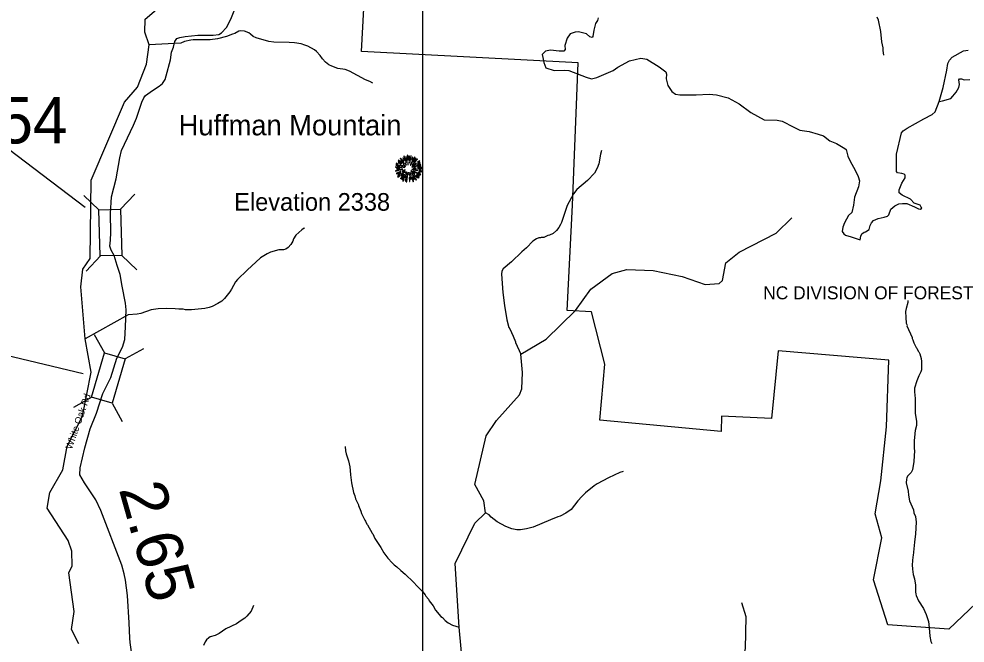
# Model space of a CAD drawing. Extents: x 1248089 to 1457196, y 820910 to 988753.
# Drawn here: x 1308669 to 1318874, y 904975 to 911701 of the extents above; entities that cross this region are included whole.
import ezdxf

# ---------------------------------------------------------------- set-up
doc = ezdxf.new("R2010")
doc.units = 0
for name, color, linetype in [('Exist Boundary Land Use Forest State Division NC Forest Resources', 7, 'Continuous'), ('Exist Boundary Land Use Forest State Division NC Forest Resources Label', 7, 'Continuous'), ('Exist Geographical Mountain Summit CELL', 7, 'Continuous'), ('Exist Geographical Mountain Summit Elevation Number Label', 7, 'Continuous'), ('Exist Geographical Mountain Summit Label', 7, 'Continuous'), ('Exist Hydrographic Creek Single Shore', 7, 'Continuous'), ('Exist Hydrographic Misc Water Feature', 7, 'Continuous'), ('Exist Road Non-System Type 51', 7, 'Continuous'), ('Exist Road Secondary Structure Standard Bridge CELL', 7, 'Continuous'), ('Exist Road Secondary Structure Standard Bridge Number Label', 7, 'Continuous'), ('Exist Road Secondary Type 41 Attributed', 7, 'Continuous'), ('Exist Road Secondary Type 51 Label', 7, 'Continuous'), ('Map Preparation Inset Cut Line', 7, 'Continuous'), ('Prop GRAU CAT1 Cell', 7, 'Continuous'), ('Prop Lane Lines', 7, 'Continuous')]:
    doc.layers.add(name, color=color, linetype=linetype)

msp = doc.modelspace()

# ---------------------------------------------------------------- linework, layer by layer
at = {"layer": 'Exist Boundary Land Use Forest State Division NC Forest Resources'}
msp.add_lwpolyline([(1319066, 905473), (1318700, 905124), (1318041, 905170), (1317888, 905655), (1317976, 906107), (1317906, 906368), (1317964, 906722), (1318025, 907304), (1318051, 908024), (1316859, 908125), (1316785, 907395), (1316248, 907421), (1316242, 907253), (1314934, 907375), (1314988, 907979), (1314845, 908543), (1314581, 908557), (1314641, 909693), (1314701, 911227), (1312364, 911349), (1312420, 912413)], dxfattribs=at)
at = {"layer": 'Exist Geographical Mountain Summit CELL'}
for points in [[(1312819, 910221), (1312845, 910154), (1312848, 910155), (1312824, 910223)], [(1312858, 910230), (1312862, 910178), (1312865, 910179), (1312864, 910231)], [(1312874, 910176), (1312878, 910176), (1312881, 910223), (1312876, 910223)], [(1312886, 910148), (1312901, 910225), (1312895, 910227), (1312882, 910149)], [(1312735, 910124), (1312776, 910114), (1312777, 910118), (1312736, 910129)], [(1312737, 910143), (1312760, 910134), (1312761, 910137), (1312739, 910148)], [(1312759, 910154), (1312785, 910138), (1312787, 910140), (1312762, 910158)], [(1312760, 910173), (1312800, 910142), (1312802, 910145), (1312764, 910177)], [(1312776, 910126), (1312806, 910114), (1312808, 910116), (1312778, 910130)], [(1312781, 910198), (1312817, 910160), (1312820, 910163), (1312785, 910202)], [(1312789, 910170), (1312821, 910141), (1312824, 910143), (1312792, 910175)], [(1312808, 910199), (1312824, 910177), (1312826, 910179), (1312812, 910203)], [(1312812, 910131), (1312837, 910112), (1312840, 910115), (1312815, 910135)], [(1312832, 910145), (1312846, 910128), (1312848, 910130), (1312835, 910147)], [(1312853, 910169), (1312856, 910170), (1312846, 910218), (1312842, 910216)], [(1312863, 910157), (1312865, 910128), (1312867, 910128), (1312867, 910157)], [(1312889, 910126), (1312892, 910124), (1312941, 910209), (1312935, 910212)], [(1312903, 910183), (1312907, 910182), (1312916, 910209), (1312912, 910211)], [(1312907, 910107), (1312909, 910105), (1312957, 910141), (1312954, 910145)], [(1312910, 910127), (1312912, 910125), (1312968, 910190), (1312964, 910194)], [(1312924, 910105), (1312925, 910102), (1313003, 910131), (1313001, 910136)], [(1312947, 910199), (1312926, 910166), (1312929, 910164), (1312952, 910196)], [(1312968, 910133), (1312995, 910147), (1312993, 910152), (1312966, 910135)], [(1312968, 910155), (1312970, 910153), (1312993, 910169), (1312989, 910173)], [(1312731, 910065), (1312732, 910060), (1312768, 910070), (1312766, 910074)], [(1312732, 910103), (1312804, 910096), (1312804, 910099), (1312732, 910108)], [(1312740, 910037), (1312743, 910033), (1312788, 910053), (1312787, 910057)], [(1312744, 910085), (1312774, 910087), (1312774, 910090), (1312743, 910090)], [(1312752, 910001), (1312754, 909997), (1312783, 910018), (1312780, 910021)], [(1312758, 910021), (1312787, 910038), (1312785, 910042), (1312756, 910026)], [(1312776, 910076), (1312777, 910071), (1312811, 910080), (1312810, 910083)], [(1312783, 909981), (1312785, 909978), (1312826, 910026), (1312823, 910028)], [(1312798, 910012), (1312817, 910030), (1312814, 910033), (1312793, 910015)], [(1312794, 910031), (1312797, 910027), (1312832, 910055), (1312830, 910058)], [(1312804, 910062), (1312806, 910057), (1312835, 910073), (1312834, 910076)], [(1312813, 910102), (1312830, 910099), (1312830, 910102), (1312813, 910106)], [(1312826, 909991), (1312830, 909989), (1312857, 910047), (1312854, 910048)], [(1312833, 910040), (1312836, 910037), (1312846, 910054), (1312844, 910055)], [(1312847, 909945), (1312852, 909944), (1312865, 910034), (1312861, 910034)], [(1312873, 910049), (1312877, 910012), (1312881, 910013), (1312876, 910050)], [(1312889, 910041), (1312897, 910011), (1312901, 910013), (1312891, 910042)], [(1312897, 910061), (1312936, 910026), (1312938, 910030), (1312899, 910063)], [(1312903, 910038), (1312954, 909964), (1312957, 909966), (1312906, 910039)], [(1312908, 910078), (1312969, 910066), (1312970, 910070), (1312909, 910082)], [(1312922, 910058), (1313000, 910020), (1313002, 910026), (1312924, 910061)], [(1312923, 910092), (1312923, 910089), (1312953, 910089), (1312954, 910094)], [(1312961, 910024), (1312986, 910011), (1312989, 910015), (1312964, 910028)], [(1312966, 910091), (1313018, 910094), (1313019, 910099), (1312966, 910094)], [(1312970, 910105), (1313006, 910111), (1313005, 910117), (1312968, 910107)], [(1312975, 910048), (1312997, 910040), (1312998, 910045), (1312977, 910051)], [(1312981, 910079), (1313007, 910077), (1313007, 910081), (1312981, 910082)], [(1312985, 910062), (1313013, 910054), (1313014, 910060), (1312986, 910066)], [(1312822, 910012), (1312797, 909973), (1312801, 909970), (1312827, 910010)], [(1312808, 909954), (1312812, 909951), (1312823, 909976), (1312820, 909978)], [(1312837, 909956), (1312849, 909998), (1312846, 909999), (1312833, 909957)], [(1312879, 909991), (1312882, 909948), (1312886, 909949), (1312883, 909991)], [(1312898, 909974), (1312893, 910004), (1312890, 910004), (1312894, 909973)], [(1312903, 909996), (1312921, 909946), (1312925, 909948), (1312906, 909996)], [(1312914, 910001), (1312930, 909972), (1312934, 909974), (1312917, 910003)], [(1312936, 910013), (1312966, 909983), (1312969, 909986), (1312938, 910015)], [(1312952, 910013), (1312983, 909987), (1312986, 909991), (1312954, 910016)]]:
    msp.add_lwpolyline(points, close=True, dxfattribs=at)
at = {"layer": 'Exist Hydrographic Creek Single Shore'}
msp.add_lwpolyline([(1309315, 904968), (1309235, 905121), (1309264, 905314), (1309207, 905732), (1309242, 905807), (1309238, 905964), (1309199, 906080), (1308973, 906429), (1309002, 906596), (1309142, 906843), (1309189, 907098), (1309355, 907420), (1309449, 907894), (1309383, 908253), (1309338, 908812), (1309359, 909005), (1309436, 909118), (1309448, 909962), (1309809, 910805), (1309946, 910966), (1310044, 911214), (1310074, 911423), (1310027, 911559), (1310030, 911700), (1310251, 911886)], dxfattribs=at)
at = {"layer": 'Exist Hydrographic Misc Water Feature'}
for points in [[(1317999, 911310), (1317991, 911359), (1317990, 911391), (1317977, 911455), (1317965, 911567), (1317940, 911688), (1317927, 911720)], [(1312487, 911010), (1312455, 911027), (1312407, 911044), (1312234, 911137), (1312186, 911154), (1312107, 911165), (1312043, 911190), (1312012, 911207), (1311975, 911236), (1311944, 911269), (1311919, 911308), (1311880, 911349), (1311856, 911368), (1311785, 911406), (1311754, 911419), (1311714, 911432), (1311642, 911444), (1311584, 911448), (1311418, 911450), (1311363, 911458), (1311228, 911498), (1311196, 911511), (1311165, 911536), (1311149, 911552), (1311102, 911570), (1311062, 911573), (1311042, 911569), (1310997, 911545), (1310973, 911535), (1310908, 911513), (1310811, 911486), (1310731, 911474), (1310547, 911476), (1310523, 911472), (1310456, 911458), (1310414, 911439), (1310074, 911423)], [(1314953, 910283), (1314942, 910243), (1314923, 910140), (1314906, 910092), (1314876, 910037), (1314802, 909961), (1314687, 909862), (1314650, 909816), (1314582, 909690), (1314521, 909507), (1314510, 909484), (1314492, 909452), (1314467, 909421), (1314430, 909388), (1314393, 909369), (1314375, 909366), (1314329, 909347), (1314302, 909344), (1314296, 909340), (1314278, 909340), (1314250, 909331), (1314211, 909304), (1314143, 909234), (1314092, 909192), (1313981, 909083), (1313891, 909006), (1313878, 908982), (1313875, 908950), (1313888, 908754), (1313906, 908613), (1313931, 908457), (1313953, 908376), (1313965, 908360), (1314001, 908283), (1314025, 908222), (1314025, 908214), (1314081, 908087)], [(1313458, 904720), (1313416, 905146), (1313375, 905832), (1313585, 906267), (1313703, 906377), (1313683, 906508), (1313587, 906684), (1313708, 907207), (1313820, 907372), (1314068, 907650), (1314094, 907715), (1314099, 907889), (1314081, 908087), (1314357, 908251), (1314673, 908560), (1314837, 908790), (1315066, 908959), (1315225, 908999), (1315508, 908990), (1315824, 908924), (1316072, 908837), (1316222, 908851), (1316256, 908883), (1316294, 909072), (1316439, 909188), (1316835, 909393), (1317006, 909557)], [(1311750, 909451), (1311746, 909446), (1311720, 909428), (1311656, 909370), (1311629, 909331), (1311622, 909307), (1311603, 909270), (1311572, 909239), (1311548, 909221), (1311524, 909214), (1311473, 909212), (1311383, 909188), (1311348, 909171), (1311275, 909125), (1311129, 908994), (1311026, 908893), (1311006, 908869), (1310963, 908790), (1310943, 908759), (1310886, 908689), (1310856, 908660), (1310815, 908633), (1310754, 908603), (1310722, 908591), (1310673, 908581), (1310529, 908565), (1310465, 908567), (1310441, 908572), (1310393, 908573), (1310353, 908578), (1310265, 908581), (1310169, 908575), (1310095, 908564), (1309984, 908525), (1309943, 908518), (1309847, 908513), (1309383, 908253)], [(1318257, 908668), (1318255, 908644), (1318237, 908580), (1318232, 908548), (1318231, 908524), (1318235, 908508), (1318234, 908484), (1318240, 908422), (1318248, 908400), (1318247, 908392), (1318304, 908266), (1318304, 908258), (1318311, 908244), (1318322, 908210), (1318345, 908161), (1318353, 908153), (1318368, 908121), (1318376, 908112), (1318387, 908090), (1318402, 908040), (1318405, 908008), (1318404, 907920), (1318398, 907896), (1318376, 907856), (1318353, 907801), (1318329, 907722), (1318328, 907682), (1318337, 907610), (1318335, 907522), (1318337, 907482), (1318337, 907452), (1318350, 907361), (1318349, 907321), (1318336, 907266), (1318331, 907234), (1318330, 907186), (1318325, 907162), (1318326, 907066), (1318330, 907050), (1318322, 906930), (1318308, 906843), (1318291, 906811), (1318254, 906772), (1318245, 906757), (1318241, 906741), (1318240, 906701), (1318261, 906612), (1318264, 906570), (1318275, 906508), (1318316, 906411), (1318323, 906378), (1318338, 906338), (1318348, 906278), (1318340, 906150), (1318328, 906062), (1318314, 905919), (1318309, 905903), (1318303, 905817), (1318306, 905771), (1318314, 905715), (1318327, 905666), (1318339, 905598), (1318339, 905526), (1318342, 905502), (1318346, 905486), (1318372, 905429), (1318426, 905348), (1318456, 905281), (1318478, 905206), (1318488, 905138), (1318494, 905048), (1318506, 904993), (1318517, 904969)], [(1312186, 907092), (1312191, 907047), (1312198, 907015), (1312224, 906939), (1312238, 906874), (1312243, 906834), (1312244, 906788), (1312255, 906702), (1312278, 906597), (1312293, 906561), (1312300, 906528), (1312331, 906464), (1312330, 906456), (1312357, 906397), (1312364, 906371), (1312398, 906298), (1312406, 906290), (1312421, 906257), (1312429, 906249), (1312478, 906159), (1312486, 906151), (1312509, 906103), (1312574, 906005), (1312604, 905948), (1312647, 905889), (1312693, 905839), (1312717, 905817), (1312746, 905796), (1312787, 905755), (1312836, 905717), (1312925, 905631), (1312964, 905588), (1313021, 905532), (1313052, 905495), (1313059, 905479), (1313086, 905446), (1313094, 905430), (1313136, 905377), (1313163, 905328), (1313221, 905260), (1313237, 905250), (1313268, 905217), (1313299, 905192), (1313347, 905169), (1313416, 905146)], [(1315186, 906825), (1315150, 906812), (1315028, 906755), (1314906, 906691), (1314874, 906670), (1314781, 906593), (1314740, 906554), (1314697, 906507), (1314626, 906413), (1314569, 906373), (1314508, 906343), (1314482, 906335), (1314403, 906304), (1314217, 906223), (1314144, 906205), (1314080, 906195), (1314040, 906196), (1313984, 906206), (1313921, 906230), (1313826, 906280), (1313763, 906330), (1313740, 906355), (1313703, 906377)], [(1311200, 905381), (1311174, 905317), (1311128, 905263), (1311104, 905243), (1311055, 905209), (1311039, 905201), (1311014, 905182), (1310901, 905129), (1310827, 905076), (1310786, 905057), (1310732, 905040), (1310716, 905031), (1310693, 905011), (1310678, 904988), (1310659, 904948)], [(1315117, 899684), (1315070, 899829), (1315081, 899960), (1315326, 900097), (1315480, 900244), (1315572, 900282), (1315676, 900415), (1315697, 900621), (1315752, 900814), (1315776, 901496), (1315751, 901513), (1315695, 902315), (1315714, 902797), (1315776, 902937), (1315789, 903137), (1315767, 903246), (1315873, 903513), (1316053, 903742), (1316373, 904576), (1316460, 904716), (1316506, 904915), (1316514, 905256), (1316467, 905408)]]:
    msp.add_lwpolyline(points, dxfattribs=at)
at = {"layer": 'Exist Road Non-System Type 51'}
for points in [[(1314918, 911712), (1314908, 911683), (1314886, 911651), (1314870, 911580), (1314860, 911512), (1314851, 911500), (1314825, 911509), (1314790, 911541), (1314706, 911561), (1314668, 911557), (1314613, 911541), (1314581, 911493), (1314558, 911413), (1314562, 911371), (1314546, 911355), (1314497, 911352), (1314404, 911365), (1314347, 911355), (1314314, 911316), (1314318, 911284), (1314331, 911230), (1314353, 911175), (1314443, 911146), (1314555, 911149), (1314600, 911146), (1314786, 911072), (1314844, 911056), (1314902, 911069), (1315079, 911146), (1315130, 911182), (1315255, 911249), (1315377, 911278), (1315441, 911268), (1315573, 911185), (1315647, 911130), (1315653, 911104), (1315650, 911056), (1315669, 910982), (1315711, 910919), (1315752, 910890), (1315797, 910881), (1315974, 910881), (1316112, 910890), (1316192, 910881), (1316317, 910852), (1316436, 910784), (1316565, 910694), (1316706, 910614), (1316847, 910611), (1316902, 910598), (1317027, 910534), (1317092, 910502), (1317192, 910486), (1317288, 910460), (1317346, 910441), (1317417, 910387), (1317487, 910358), (1317577, 910306), (1317593, 910293), (1317609, 910223), (1317635, 910168), (1317690, 910072), (1317722, 910004), (1317734, 909955), (1317725, 909890), (1317680, 909781), (1317670, 909694), (1317654, 909614), (1317615, 909582), (1317574, 909502)], [(1318594, 910810), (1318637, 910961), (1318678, 911148), (1318689, 911222), (1318705, 911257), (1318735, 911287), (1318857, 911357), (1318909, 911363)], [(1318594, 910810), (1318632, 910819), (1318721, 910845), (1318743, 910867), (1318778, 910913), (1318806, 910963), (1318813, 910993), (1318808, 911043), (1318815, 911056), (1318837, 911056), (1318863, 911043), (1318926, 911048)], [(1317741, 909319), (1317751, 909360), (1317762, 909386), (1317784, 909403), (1317801, 909408), (1317838, 909432), (1317851, 909475), (1317864, 909504), (1317888, 909527), (1317938, 909551), (1318001, 909564), (1318036, 909575), (1318051, 909588), (1318075, 909651), (1318116, 909686), (1318160, 909708), (1318199, 909712), (1318246, 909712), (1318327, 909677), (1318370, 909654), (1318392, 909651), (1318407, 909660), (1318401, 909673), (1318390, 909693), (1318325, 909717), (1318286, 909760), (1318196, 909801), (1318164, 909828), (1318164, 909860), (1318192, 909930), (1318227, 909988), (1318227, 910017), (1318216, 910028), (1318192, 910034), (1318144, 910041), (1318133, 910058), (1318133, 910130), (1318136, 910243), (1318188, 910475), (1318205, 910494), (1318251, 910525), (1318429, 910625), (1318518, 910670), (1318551, 910699), (1318594, 910810)], [(1317574, 909502), (1317554, 909457), (1317548, 909409), (1317567, 909386), (1317583, 909370), (1317644, 909354), (1317741, 909319)]]:
    msp.add_lwpolyline(points, dxfattribs=at)
at = {"layer": 'Exist Road Secondary Structure Standard Bridge CELL'}
for p, q in [((1309367, 909798), (1309532, 909642)), ((1309919, 909814), (1309763, 909649)), ((1309550, 909147), (1309395, 908982)), ((1309777, 909153), (1309941, 908998)), ((1309481, 908299), (1309590, 908101)), ((1310011, 908145), (1309813, 908036)), ((1309456, 907623), (1309258, 907514)), ((1309674, 907560), (1309783, 907362))]:
    msp.add_line(p, q, dxfattribs=at)
for points in [[(1309763, 909649), (1309778, 909153), (1309546, 909147), (1309532, 909642)], [(1309813, 908036), (1309675, 907560), (1309452, 907624), (1309590, 908101)]]:
    msp.add_lwpolyline(points, close=True, dxfattribs=at)
at = {"layer": 'Exist Road Secondary Structure Standard Bridge Number Label'}
for points in [[(1309382, 909669), (1307179, 911339), (1304941, 914502)], [(1309363, 907875), (1306924, 908457), (1303538, 909258), (1297568, 913117)]]:
    msp.add_lwpolyline(points, dxfattribs=at)
at = {"layer": 'Exist Road Secondary Type 41 Attributed'}
for points in [[(1309661, 909399), (1309655, 909604), (1309668, 909785), (1309716, 909979), (1309756, 910203), (1309774, 910284), (1309904, 910555), (1309937, 910630), (1309995, 910804), (1310015, 910850), (1310033, 910876), (1310109, 910931), (1310181, 910975), (1310217, 911005), (1310245, 911047), (1310257, 911086), (1310302, 911261), (1310313, 911341), (1310336, 911397), (1310351, 911457), (1310371, 911489), (1310405, 911501), (1310463, 911511), (1310599, 911527), (1310765, 911527), (1310825, 911533), (1310855, 911550), (1310907, 911608), (1310953, 911700), (1310991, 911788)], [(1309659, 907835), (1309725, 908045), (1309786, 908164), (1309810, 908245), (1309818, 908383), (1309825, 908567), (1309818, 908638), (1309781, 908821), (1309762, 908946), (1309729, 909045), (1309697, 909152), (1309662, 909209), (1309648, 909252), (1309656, 909315), (1309661, 909399)], [(1309882, 904880), (1309867, 904980), (1309865, 905029), (1309859, 905192), (1309839, 905487), (1309818, 905651), (1309804, 905721), (1309778, 905813), (1309552, 906402), (1309497, 906518), (1309375, 906701), (1309326, 906786), (1309329, 906862), (1309380, 907077), (1309437, 907283), (1309506, 907451), (1309574, 907663), (1309659, 907835)]]:
    msp.add_lwpolyline(points, dxfattribs=at)
at = {"layer": 'Map Preparation Inset Cut Line'}
msp.add_lwpolyline([(1313026, 913085), (1388709, 913085), (1388709, 884380), (1373501, 884377), (1373501, 868837), (1313026, 868837)], close=True, dxfattribs=at)

# ---------------------------------------------------------------- texts
at = {"layer": 'Exist Boundary Land Use Forest State Division NC Forest Resources Label'}
msp.add_text('NC DIVISION OF FOREST RESOURCES', height=140, dxfattribs=at).set_placement((1316697, 908679))
at = {"layer": 'Exist Geographical Mountain Summit Elevation Number Label'}
msp.add_text('Elevation 2338', height=190, dxfattribs=at).set_placement((1310991, 909634))
at = {"layer": 'Exist Geographical Mountain Summit Label'}
msp.add_text('Huffman Mountain', height=220, dxfattribs=at).set_placement((1310391, 910446))
at = {"layer": 'Exist Road Secondary Type 51 Label'}
msp.add_text('White Oak Rd', height=75, rotation=70.6708, dxfattribs=at).set_placement((1309239, 907057))
at = {"layer": 'Prop GRAU CAT1 Cell'}
msp.add_text('2.65', height=500, rotation=285.8075, dxfattribs=at).set_placement((1309744, 906635))
at = {"layer": 'Prop Lane Lines'}
msp.add_text('1354', height=500, dxfattribs=at).set_placement((1307704, 910359))

doc.saveas('drawing.dxf')
